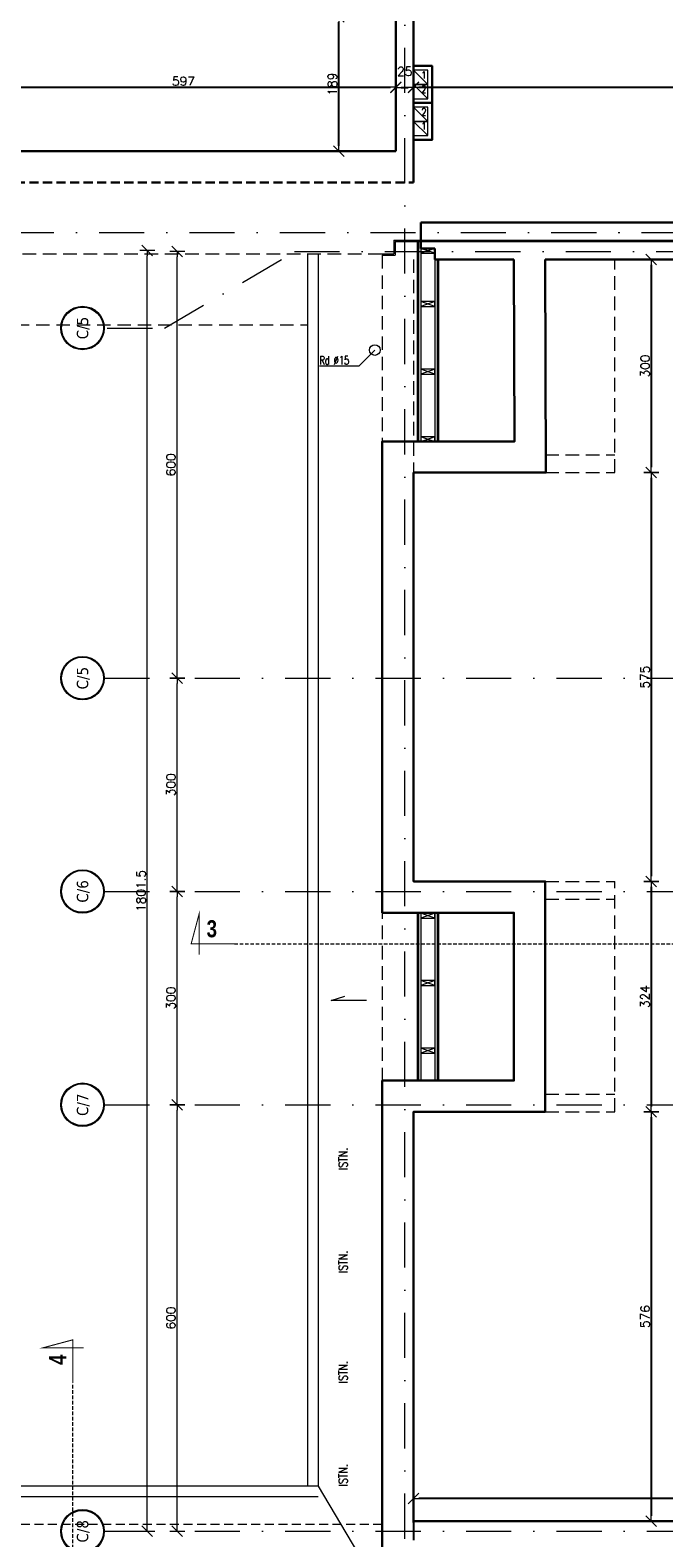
# Model space of a CAD drawing. Header units: millimetres. Extents: x 23192 to 177760, y -399809 to -79279.
# Tile 837 of 868: x 87525 to 88416, y -197438 to -195317. Entities that reach past the tile are written whole.
import ezdxf
from ezdxf.enums import TextEntityAlignment as Align

# ---------------------------------------------------------------- set-up
doc = ezdxf.new("R2010")
doc.units = ezdxf.units.MM
for name, pattern in [('CARKOVANA', [7.5, 5, -2.5]), ('DASHDOT', [25.4, 12.7, -6.35, 0, -6.35]), ('HIDDEN', [9.525, 6.35, -3.175])]:
    doc.linetypes.add(name, pattern=pattern)
doc.layers.get('0').update_dxf_attribs({"lineweight": 0})
for name, color, linetype, lineweight in [('!! 0_ Istn-sciany', 3, 'Continuous', 30), ('!! 0_ Istn-widok', 1, 'Continuous', 15), ('!! 0_ Opis', 8, 'Continuous', 13), ('!! 0_Istn-cienka', 4, 'Continuous', 9), ('!! 0_Istn-went', 5, 'Continuous', 13), ('!! 0_Osie', 1, 'DASHDOT', 13), ('!! wymiary osi', 250, 'Continuous', 9), ('0-osie-liniA', 14, 'DASHDOT', 5), ('0-osie-tx', 66, 'Continuous', 9)]:
    doc.layers.add(name, color=color, linetype=linetype, lineweight=lineweight)
doc.layers.add('!! 1_ widok', color=4, linetype='Continuous')
doc.layers.add('!! 1_Wyburzenia', color=252, linetype='CARKOVANA', lineweight=13, true_color=0x696969)
doc.styles.add('ARCHETYP', font='romans.shx', dxfattribs={"height": 15})
doc.styles.add('STYLE7', font='ARIALNB.TTF')
doc.styles.add('TAHOMA', font='tahoma.ttf')
doc.styles.add('TXT', font='simplex.shx')
doc.dimstyles.new('DIM50', dxfattribs={"dimscale": 5, "dimtxt": 2.5, "dimasz": 1.5, "dimexe": 0, "dimexo": 0, "dimgap": 0.5, "dimtad": 1, "dimdec": 4, "dimrnd": 0.5, "dimdsep": 46, "dimtxsty": 'TXT', "dimblk1": 'TICK1', "dimblk2": 'TICK1', "dimsah": 1, "dimcen": 0, "dimse1": 1, "dimse2": 1, "dimclrd": 1, "dimclre": 7, "dimclrt": 9, "dimadec": 0, "dimazin": 0, "dimtfac": 1, "dimtdec": 4, "dimtmove": 2, "dimatfit": 3, "dimldrblk": 'TICK1', "dimfxl": 1, "dimtolj": 1, "dimarcsym": 0})

# ---------------------------------------------------------------- blocks, each defined once
blk = doc.blocks.new('*U81')
h = blk.add_hatch(color=256)
edge = h.paths.add_edge_path()
edge.add_arc((0, 0), 30.6, 0, 360)
edge = h.paths.add_edge_path(flags=17)
edge.add_arc((0, 0), 29.4, 0, 360)
for radius in [30.6, 29.4]:
    blk.add_circle((0, 0), radius)
at = {"style": 'TAHOMA', "flags": 8}
blk.add_attdef('ANSICHTSNUMMER', text='', height=16, dxfattribs=at).set_placement((0, 0), align=Align.MIDDLE_CENTER)
blk = doc.blocks.new('TICK1')
at = {"color": 2}
blk.add_line((-1, -1), (1, 1), dxfattribs=at)
at = {"color": 0}
for p, q in [((0, 0), (-1, 0)), ((0, -1.4), (0, 1.4))]:
    blk.add_line(p, q, dxfattribs=at)
blk = doc.blocks.new('*D3769')
at = {"layer": '!! wymiary osi', "color": 1, "lineweight": -2, "transparency": 16777216}
blk.add_line((51630.4, -197482.6), (51630.4, -195696.1), dxfattribs=at)
at = {"layer": 'DEFPOINTS', "color": 0, "transparency": 16777216}
for p in [(51630.4, -195688.6), (51851.7, -195688.6), (51851.7, -197490.1)]:
    blk.add_point(p, dxfattribs=at)
at = {"layer": '!! wymiary osi', "color": 1, "lineweight": -2, "transparency": 16777216, "xscale": 7.5, "yscale": 7.5, "zscale": 7.5}
for p, rotation in [((51630.4, -195688.6), 90), ((51630.4, -197490.1), 270)]:
    blk.add_blockref('TICK1', p, dxfattribs=dict(at, rotation=rotation))
at = {"layer": '!! wymiary osi', "color": 9, "transparency": 16777216, "insert": (51621.7, -196589.3), "char_height": 12.5, "attachment_point": 5, "rotation": 90, "style": 'TXT'}
blk.add_mtext('\\A1;1801.5', dxfattribs=at)
blk = doc.blocks.new('*D3770')
at = {"layer": '!! wymiary osi', "color": 1, "lineweight": -2, "transparency": 16777216}
blk.add_line((51672.5, -197482.6), (51672.5, -196897.6), dxfattribs=at)
at = {"layer": 'DEFPOINTS', "color": 0, "transparency": 16777216}
for p in [(51630.4, -196890.1), (51672.5, -196890.1), (51630.4, -197490.1)]:
    blk.add_point(p, dxfattribs=at)
at = {"layer": '!! wymiary osi', "color": 1, "lineweight": -2, "transparency": 16777216, "xscale": 7.5, "yscale": 7.5, "zscale": 7.5}
for p, rotation in [((51672.5, -196890.1), 90), ((51672.5, -197490.1), 270)]:
    blk.add_blockref('TICK1', p, dxfattribs=dict(at, rotation=rotation))
at = {"layer": '!! wymiary osi', "color": 9, "transparency": 16777216, "insert": (51663.7, -197190.1), "char_height": 12.5, "attachment_point": 5, "rotation": 90, "style": 'TXT'}
blk.add_mtext('\\A1;600', dxfattribs=at)
blk = doc.blocks.new('*D3771')
at = {"layer": '!! wymiary osi', "color": 1, "lineweight": -2, "transparency": 16777216}
blk.add_line((51672.5, -196882.6), (51672.5, -196597.6), dxfattribs=at)
at = {"layer": 'DEFPOINTS', "color": 0, "transparency": 16777216}
for p in [(51672.5, -196590.1), (51672.5, -196590.1), (51630.4, -196890.1)]:
    blk.add_point(p, dxfattribs=at)
at = {"layer": '!! wymiary osi', "color": 1, "lineweight": -2, "transparency": 16777216, "xscale": 7.5, "yscale": 7.5, "zscale": 7.5}
for p, rotation in [((51672.5, -196590.1), 90), ((51672.5, -196890.1), 270)]:
    blk.add_blockref('TICK1', p, dxfattribs=dict(at, rotation=rotation))
at = {"layer": '!! wymiary osi', "color": 9, "transparency": 16777216, "insert": (51663.7, -196740.1), "char_height": 12.5, "attachment_point": 5, "rotation": 90, "style": 'TXT'}
blk.add_mtext('\\A1;300', dxfattribs=at)
blk = doc.blocks.new('*D3772')
at = {"layer": '!! wymiary osi', "color": 1, "lineweight": -2, "transparency": 16777216}
blk.add_line((51672.5, -196582.6), (51672.5, -196297.6), dxfattribs=at)
at = {"layer": 'DEFPOINTS', "color": 0, "transparency": 16777216}
for p in [(51672.5, -196290.1), (51672.5, -196290.1), (51672.5, -196590.1)]:
    blk.add_point(p, dxfattribs=at)
at = {"layer": '!! wymiary osi', "color": 1, "lineweight": -2, "transparency": 16777216, "xscale": 7.5, "yscale": 7.5, "zscale": 7.5}
for p, rotation in [((51672.5, -196290.1), 90), ((51672.5, -196590.1), 270)]:
    blk.add_blockref('TICK1', p, dxfattribs=dict(at, rotation=rotation))
at = {"layer": '!! wymiary osi', "color": 9, "transparency": 16777216, "insert": (51663.7, -196440.1), "char_height": 12.5, "attachment_point": 5, "rotation": 90, "style": 'TXT'}
blk.add_mtext('\\A1;300', dxfattribs=at)
blk = doc.blocks.new('*D3773')
at = {"layer": '!! wymiary osi', "color": 1, "lineweight": -2, "transparency": 16777216}
blk.add_line((51672.5, -196282.6), (51672.5, -195697.6), dxfattribs=at)
at = {"layer": 'DEFPOINTS', "color": 0, "transparency": 16777216}
for p in [(51672.5, -195690.1), (51837.1, -195690.1), (51672.5, -196290.1)]:
    blk.add_point(p, dxfattribs=at)
at = {"layer": '!! wymiary osi', "color": 1, "lineweight": -2, "transparency": 16777216, "xscale": 7.5, "yscale": 7.5, "zscale": 7.5}
for p, rotation in [((51672.5, -195690.1), 90), ((51672.5, -196290.1), 270)]:
    blk.add_blockref('TICK1', p, dxfattribs=dict(at, rotation=rotation))
at = {"layer": '!! wymiary osi', "color": 9, "transparency": 16777216, "insert": (51663.7, -195990.1), "char_height": 12.5, "attachment_point": 5, "rotation": 90, "style": 'TXT'}
blk.add_mtext('\\A1;600', dxfattribs=at)
blk = doc.blocks.new('*D3465')
at = {"layer": '!! wymiary osi', "color": 1, "lineweight": -2, "transparency": 16777216}
blk.add_line((87449.8, -195397.6), (88031.8, -195397.6), dxfattribs=at)
at = {"layer": 'DEFPOINTS', "color": 0, "transparency": 16777216}
for p in [(88039.3, -195397.6), (87442.3, -195487.6), (88039.3, -195487.6)]:
    blk.add_point(p, dxfattribs=at)
at = {"layer": '!! wymiary osi', "color": 1, "lineweight": -2, "transparency": 16777216, "xscale": 7.5, "yscale": 7.5, "zscale": 7.5, "rotation": 180}
blk.add_blockref('TICK1', (87442.3, -195397.6), dxfattribs=at)
at = {"layer": '!! wymiary osi', "color": 1, "lineweight": -2, "transparency": 16777216, "xscale": 7.5, "yscale": 7.5, "zscale": 7.5}
blk.add_blockref('TICK1', (88039.3, -195397.6), dxfattribs=at)
at = {"layer": '!! wymiary osi', "color": 9, "transparency": 16777216, "insert": (87740.8, -195388.9), "char_height": 12.5, "attachment_point": 5, "style": 'TXT'}
blk.add_mtext('\\A1;597', dxfattribs=at)
blk = doc.blocks.new('*D3477')
at = {"layer": '!! wymiary osi', "color": 1, "lineweight": -2, "transparency": 16777216}
blk.add_line((87959, -195480.1), (87959, -195306.1), dxfattribs=at)
at = {"layer": 'DEFPOINTS', "color": 0, "transparency": 16777216}
for p in [(87959, -195298.6), (88039.3, -195298.6), (88039.3, -195487.6)]:
    blk.add_point(p, dxfattribs=at)
at = {"layer": '!! wymiary osi', "color": 1, "lineweight": -2, "transparency": 16777216, "xscale": 7.5, "yscale": 7.5, "zscale": 7.5}
for p, rotation in [((87959, -195298.6), 90), ((87959, -195487.6), 270)]:
    blk.add_blockref('TICK1', p, dxfattribs=dict(at, rotation=rotation))
at = {"layer": '!! wymiary osi', "color": 9, "transparency": 16777216, "insert": (87950.2, -195393.1), "char_height": 12.5, "attachment_point": 5, "rotation": 90, "style": 'TXT'}
blk.add_mtext('\\A1;189', dxfattribs=at)
blk = doc.blocks.new('*D3516')
at = {"layer": '!! wymiary osi', "color": 1, "lineweight": -2, "transparency": 16777216}
blk.add_line((88071.8, -195397.6), (88930.3, -195397.6), dxfattribs=at)
at = {"layer": 'DEFPOINTS', "color": 0, "transparency": 16777216}
for p in [(88064.3, -195251.6), (88937.8, -195261.1), (88937.8, -195397.6)]:
    blk.add_point(p, dxfattribs=at)
at = {"layer": '!! wymiary osi', "color": 1, "lineweight": -2, "transparency": 16777216, "xscale": 7.5, "yscale": 7.5, "zscale": 7.5, "rotation": 180}
blk.add_blockref('TICK1', (88064.3, -195397.6), dxfattribs=at)
at = {"layer": '!! wymiary osi', "color": 1, "lineweight": -2, "transparency": 16777216, "xscale": 7.5, "yscale": 7.5, "zscale": 7.5}
blk.add_blockref('TICK1', (88937.8, -195397.6), dxfattribs=at)
at = {"layer": '!! wymiary osi', "color": 9, "transparency": 16777216, "insert": (88501, -195388.9), "char_height": 12.5, "attachment_point": 5, "style": 'TXT'}
blk.add_mtext('\\A1;873.5', dxfattribs=at)
blk = doc.blocks.new('*D3517')
at = {"layer": '!! wymiary osi', "color": 1, "lineweight": -2, "transparency": 16777216}
blk.add_line((88046.8, -195397.7), (88056.8, -195397.7), dxfattribs=at)
at = {"layer": 'DEFPOINTS', "color": 0, "transparency": 16777216}
for p in [(88039.3, -195397.6), (88064.3, -195397.7), (88064.3, -195397.7)]:
    blk.add_point(p, dxfattribs=at)
at = {"layer": '!! wymiary osi', "color": 1, "lineweight": -2, "transparency": 16777216, "xscale": 7.5, "yscale": 7.5, "zscale": 7.5, "rotation": 180}
blk.add_blockref('TICK1', (88039.3, -195397.7), dxfattribs=at)
at = {"layer": '!! wymiary osi', "color": 1, "lineweight": -2, "transparency": 16777216, "xscale": 7.5, "yscale": 7.5, "zscale": 7.5}
blk.add_blockref('TICK1', (88064.3, -195397.7), dxfattribs=at)
at = {"layer": '!! wymiary osi', "color": 9, "transparency": 16777216, "insert": (88051.8, -195375.2), "char_height": 12.5, "attachment_point": 5, "style": 'TXT'}
blk.add_mtext('\\A1;25', dxfattribs=at)
blk = doc.blocks.new('*D3528')
at = {"layer": '!! wymiary osi', "color": 1, "lineweight": -2, "transparency": 16777216}
blk.add_line((89231.8, -197382.7), (88071.8, -197382.7), dxfattribs=at)
at = {"layer": 'DEFPOINTS', "color": 0, "transparency": 16777216}
for p in [(88064.3, -197382.7), (88064.3, -197414.6), (89239.3, -197414.6)]:
    blk.add_point(p, dxfattribs=at)
at = {"layer": '!! wymiary osi', "color": 1, "lineweight": -2, "transparency": 16777216, "xscale": 7.5, "yscale": 7.5, "zscale": 7.5, "rotation": 180}
blk.add_blockref('TICK1', (88064.3, -197382.7), dxfattribs=at)
at = {"layer": '!! wymiary osi', "color": 1, "lineweight": -2, "transparency": 16777216, "xscale": 7.5, "yscale": 7.5, "zscale": 7.5}
blk.add_blockref('TICK1', (89239.3, -197382.7), dxfattribs=at)
at = {"layer": '!! wymiary osi', "color": 9, "transparency": 16777216, "insert": (88651.8, -197374), "char_height": 12.5, "attachment_point": 5, "style": 'TXT'}
blk.add_mtext('\\A1;1175', dxfattribs=at)
blk = doc.blocks.new('*D3529')
at = {"layer": '!! wymiary osi', "color": 1, "lineweight": -2, "transparency": 16777216}
blk.add_line((88398.3, -195647.1), (88398.3, -195932.1), dxfattribs=at)
at = {"layer": 'DEFPOINTS', "color": 0, "transparency": 16777216}
for p in [(88250.3, -195639.6), (88250.3, -195939.6), (88398.3, -195939.6)]:
    blk.add_point(p, dxfattribs=at)
at = {"layer": '!! wymiary osi', "color": 1, "lineweight": -2, "transparency": 16777216, "xscale": 7.5, "yscale": 7.5, "zscale": 7.5}
for p, rotation in [((88398.3, -195639.6), 90), ((88398.3, -195939.6), 270)]:
    blk.add_blockref('TICK1', p, dxfattribs=dict(at, rotation=rotation))
at = {"layer": '!! wymiary osi', "color": 9, "transparency": 16777216, "insert": (88389.6, -195789.6), "char_height": 12.5, "attachment_point": 5, "rotation": 90, "style": 'TXT'}
blk.add_mtext('\\A1;300', dxfattribs=at)
blk = doc.blocks.new('*D3530')
at = {"layer": '!! wymiary osi', "color": 1, "lineweight": -2, "transparency": 16777216}
blk.add_line((88398.3, -195947.1), (88398.3, -196507.1), dxfattribs=at)
at = {"layer": 'DEFPOINTS', "color": 0, "transparency": 16777216}
for p in [(88250.3, -195939.6), (88249.3, -196514.6), (88398.3, -196514.6)]:
    blk.add_point(p, dxfattribs=at)
at = {"layer": '!! wymiary osi', "color": 1, "lineweight": -2, "transparency": 16777216, "xscale": 7.5, "yscale": 7.5, "zscale": 7.5}
for p, rotation in [((88398.3, -195939.6), 90), ((88398.3, -196514.6), 270)]:
    blk.add_blockref('TICK1', p, dxfattribs=dict(at, rotation=rotation))
at = {"layer": '!! wymiary osi', "color": 9, "transparency": 16777216, "insert": (88389.6, -196227.1), "char_height": 12.5, "attachment_point": 5, "rotation": 90, "style": 'TXT'}
blk.add_mtext('\\A1;575', dxfattribs=at)
blk = doc.blocks.new('*D3531')
at = {"layer": '!! wymiary osi', "color": 1, "lineweight": -2, "transparency": 16777216}
blk.add_line((88398.3, -196522.1), (88398.3, -196831.1), dxfattribs=at)
at = {"layer": 'DEFPOINTS', "color": 0, "transparency": 16777216}
for p in [(88249.3, -196514.6), (88249.3, -196838.6), (88398.3, -196838.6)]:
    blk.add_point(p, dxfattribs=at)
at = {"layer": '!! wymiary osi', "color": 1, "lineweight": -2, "transparency": 16777216, "xscale": 7.5, "yscale": 7.5, "zscale": 7.5}
for p, rotation in [((88398.3, -196514.6), 90), ((88398.3, -196838.6), 270)]:
    blk.add_blockref('TICK1', p, dxfattribs=dict(at, rotation=rotation))
at = {"layer": '!! wymiary osi', "color": 9, "transparency": 16777216, "insert": (88389.6, -196676.6), "char_height": 12.5, "attachment_point": 5, "rotation": 90, "style": 'TXT'}
blk.add_mtext('\\A1;324', dxfattribs=at)
blk = doc.blocks.new('*D3532')
at = {"layer": '!! wymiary osi', "color": 1, "lineweight": -2, "transparency": 16777216}
blk.add_line((88398.3, -196846.1), (88398.3, -197407.1), dxfattribs=at)
at = {"layer": 'DEFPOINTS', "color": 0, "transparency": 16777216}
for p in [(88249.3, -196838.6), (88249.3, -197414.6), (88398.3, -197414.6)]:
    blk.add_point(p, dxfattribs=at)
at = {"layer": '!! wymiary osi', "color": 1, "lineweight": -2, "transparency": 16777216, "xscale": 7.5, "yscale": 7.5, "zscale": 7.5}
for p, rotation in [((88398.3, -196838.6), 90), ((88398.3, -197414.6), 270)]:
    blk.add_blockref('TICK1', p, dxfattribs=dict(at, rotation=rotation))
at = {"layer": '!! wymiary osi', "color": 9, "transparency": 16777216, "insert": (88389.6, -197126.6), "char_height": 12.5, "attachment_point": 5, "rotation": 90, "style": 'TXT'}
blk.add_mtext('\\A1;576', dxfattribs=at)
blk = doc.blocks.new('*D3807')
at = {"layer": '!! wymiary osi', "color": 1, "lineweight": -2, "transparency": 16777216}
blk.add_line((89591.7, -198081.1), (89591.7, -194924.6), dxfattribs=at)
at = {"layer": 'DEFPOINTS', "color": 0, "transparency": 16777216}
for p in [(86164.3, -194917.1), (89591.7, -194917.1), (89598, -198088.6)]:
    blk.add_point(p, dxfattribs=at)
at = {"layer": '!! wymiary osi', "color": 1, "lineweight": -2, "transparency": 16777216, "xscale": 7.5, "yscale": 7.5, "zscale": 7.5}
for p, rotation in [((89591.7, -194917.1), 90), ((89591.7, -198088.6), 270)]:
    blk.add_blockref('TICK1', p, dxfattribs=dict(at, rotation=rotation))
at = {"layer": '!! wymiary osi', "color": 9, "transparency": 16777216, "insert": (89583, -196502.9), "char_height": 12.5, "attachment_point": 5, "rotation": 90, "style": 'TXT'}
blk.add_mtext('\\A1;3171.5', dxfattribs=at)
blk = doc.blocks.new('oznaczenie przekroi')
at = {"layer": '!! 0_ Opis', "color": 2, "const_width": 1.44}
for points in [[(87812.4, -196602.5), (87751.6, -196602.5), (87762.8, -196560.4), (87762.8, -196617.7)], [(87812.4, -196602.5), (87751.6, -196602.5), (87762.8, -196560.4), (87762.8, -196617.7)], [(87585.4, -197220.1), (87585.4, -197159.3), (87543.3, -197170.6), (87600.6, -197170.6)], [(87585.4, -197220.1), (87585.4, -197159.3), (87543.3, -197170.6), (87600.6, -197170.6)]]:
    blk.add_lwpolyline(points, dxfattribs=at)
at = {"layer": '!! 1_Wyburzenia'}
for points in [[(87812.4, -196602.5), (89794.5, -196602.5)], [(87585.4, -199785.2), (87585.4, -197220.1)]]:
    blk.add_lwpolyline(points, dxfattribs=at)
at = {"layer": '!! 0_ Opis', "color": 9, "style": 'STYLE7', "text_generation_flag": 6, "width": 0.95}
for s, rotation, p in [('3', 180, (87773.4, -196593.1)), ('4', 270, (87576, -197194.5))]:
    blk.add_text(s, height=24, rotation=rotation, dxfattribs=at).set_placement(p)
blk = doc.blocks.new('BLOK OSI')
at = {"layer": '!! 1_ widok'}
blk.add_lwpolyline([(52004.71142, -197477.5883), (52004.71142, -197502.5883)], dxfattribs=at)
at = {"layer": '0-osie-liniA', "ltscale": 5}
for points in [[(51992.21142, -199661.23318), (51992.21142, -193642.4104)], [(48639.33021, -195663.0883), (55424.2848, -195663.0883)], [(51574.26032, -195797.61414), (51654.70835, -195797.61414), (51841.21802, -195688.5883)], [(51837.14395, -195690.0883), (53504.05566, -195690.0883)], [(51570.03302, -196290.0883), (53810.60983, -196290.0883)], [(51570.03302, -196590.0883), (53810.60983, -196590.0883)], [(51570.03302, -196890.0883), (53810.60983, -196890.0883)], [(51570.03302, -197490.0883), (53810.60983, -197490.0883)]]:
    blk.add_lwpolyline(points, dxfattribs=at)
at = {"layer": '0-osie-tx'}
ref = blk.add_blockref('*U81', (51539.43302, -195797.61414), dxfattribs=dict(at, rotation=270))
ref.add_attrib('ANSICHTSNUMMER', 'C/5', dxfattribs={"layer": '0', "height": 16, "rotation": 90, "style": 'TAHOMA', "flags": 8}).set_placement((51539.43302, -195797.61414), align=Align.MIDDLE_CENTER)
ref = blk.add_blockref('*U81', (51539.43302, -196290.0883), dxfattribs=dict(at, rotation=270))
ref.add_attrib('ANSICHTSNUMMER', 'C/5', dxfattribs={"layer": '0', "height": 16, "rotation": 90, "style": 'TAHOMA', "flags": 8}).set_placement((51539.43302, -196290.0883), align=Align.MIDDLE_CENTER)
ref = blk.add_blockref('*U81', (51539.43302, -196590.0883), dxfattribs=dict(at, rotation=270))
ref.add_attrib('ANSICHTSNUMMER', 'C/6', dxfattribs={"layer": '0', "height": 16, "rotation": 90, "style": 'TAHOMA', "flags": 8}).set_placement((51539.43302, -196590.0883), align=Align.MIDDLE_CENTER)
ref = blk.add_blockref('*U81', (51539.43302, -196890.0883), dxfattribs=dict(at, rotation=270))
ref.add_attrib('ANSICHTSNUMMER', 'C/7', dxfattribs={"layer": '0', "height": 16, "rotation": 90, "style": 'TAHOMA', "flags": 8}).set_placement((51539.43302, -196890.0883), align=Align.MIDDLE_CENTER)
ref = blk.add_blockref('*U81', (51539.43302, -197490.0883), dxfattribs=dict(at, rotation=270))
ref.add_attrib('ANSICHTSNUMMER', 'C/8', dxfattribs={"layer": '0', "height": 16, "rotation": 90, "style": 'TAHOMA', "flags": 8}).set_placement((51539.43302, -197490.0883), align=Align.MIDDLE_CENTER)
at = {"layer": '!! wymiary osi'}
for base, p1, p2, picture, middle in [((51630.43546, -195688.5883), (51851.71142, -197490.0883), (51851.71142, -195688.5883), '*D3769', (51621.68546, -196589.3383)), ((51672.45727, -195690.0883), (51672.45727, -196290.0883), (51837.14395, -195690.0883), '*D3773', (51663.70727, -195990.0883)), ((51672.45727, -196290.0883), (51672.45727, -196590.0883), (51672.45727, -196290.0883), '*D3772', (51663.70727, -196440.0883)), ((51672.45727, -196590.0883), (51630.43546, -196890.0883), (51672.45727, -196590.0883), '*D3771', (51663.70727, -196740.0883)), ((51672.45727, -196890.0883), (51630.43546, -197490.0883), (51630.43546, -196890.0883), '*D3770', (51663.70727, -197190.0883))]:
    dim = blk.add_linear_dim(base=base, p1=p1, p2=p2, angle=90, dimstyle='DIM50', dxfattribs=at)
    dim.commit()
    dim.dimension.update_dxf_attribs({"geometry": picture, "text_midpoint": middle})

msp = doc.modelspace()

# ---------------------------------------------------------------- linework, layer by layer
at = {"layer": '!! 0_ Istn-sciany'}
for points in [[(88039.25413, -194978.5883), (88039.25413, -195487.5883)], [(88064.25413, -195251.5883), (88064.25413, -195531.5883)], [(88064.25413, -195367.5883), (88090.25413, -195367.5883), (88090.25413, -195419.5883), (88064.25413, -195419.5883)], [(88064.25413, -195419.5883), (88090.25413, -195419.5883), (88090.25413, -195471.5883), (88064.25413, -195471.5883)], [(87442.25413, -195487.5883), (88039.25413, -195487.5883)], [(88074.25413, -195587.5883), (88714.25413, -195587.5883)], [(88074.25413, -195624.0883), (88074.25413, -195587.5883)], [(88094.25413, -195624.0883), (88074.25413, -195624.0883)], [(88094.25413, -195639.5883), (88094.25413, -195624.0883)], [(88205.25438, -195639.73497), (88206.10722, -195895.5883), (88020.25413, -195895.5883), (88020.25413, -196558.5883), (88205.25413, -196558.5883), (88205.25413, -196794.5883), (88020.25413, -196794.5883), (88020.25413, -197458.5883)], [(88249.25413, -195639.5883), (88250.25413, -195939.5883), (88064.25413, -195939.5883), (88064.25413, -196514.5883), (88249.25413, -196514.5883), (88249.25413, -196838.5883), (88064.25413, -196838.5883), (88064.25413, -197416.12813)], [(88094.25413, -195639.5883), (88205.25413, -195639.5883)], [(88249.25413, -195639.5883), (88714.25413, -195639.5883)], [(88064.25413, -197414.5883), (89239.25413, -197414.5883)]]:
    msp.add_lwpolyline(points, dxfattribs=at)
at = {"layer": '!! 0_ Istn-sciany', "linetype": 'HIDDEN', "ltscale": 2}
msp.add_lwpolyline([(87486.25413, -195531.5883), (88064.25413, -195531.5883)], dxfattribs=at)
at = {"layer": '!! 0_ Istn-widok', "linetype": 'HIDDEN', "ltscale": 3}
for points in [[(87486.25413, -195631.5883), (88020.25413, -195631.5883)], [(88020.25413, -195633.5883), (88020.25413, -197458.5883)], [(88064.25413, -195639.5883), (88064.25413, -195939.5883)], [(88347.25413, -195939.5883), (88347.25413, -195639.5883)], [(86219.25413, -195731.5883), (87915.25413, -195731.5883)], [(88249.25413, -195914.5883), (88347.25413, -195914.5883)], [(88249.25413, -195939.5883), (88347.25413, -195939.5883)], [(88249.25413, -196514.5883), (88347.25413, -196514.5883)], [(88347.25413, -196838.5883), (88347.25413, -196514.5883)], [(88249.25413, -196539.5883), (88347.25413, -196539.5883)], [(88249.25413, -196813.5883), (88347.25413, -196813.5883)], [(88249.25413, -196838.5883), (88347.25413, -196838.5883)]]:
    msp.add_lwpolyline(points, dxfattribs=at)
at = {"layer": '!! 0_ Istn-widok'}
for points in [[(87915.25413, -195631.5883), (87915.25413, -197365.26521)], [(87930.25413, -195631.5883), (87930.25413, -197365.26521)], [(88020.25413, -195631.5883), (88036.25413, -195631.5883)], [(88036.25413, -195612.5883), (88714.25413, -195612.5883)], [(88036.25413, -195612.5883), (88036.25413, -195631.5883)], [(88038.25413, -195614.5883), (88074.25413, -195614.5883)], [(88038.25413, -195614.5883), (88038.25413, -195633.5883)], [(88069.25413, -195614.5883), (88069.25413, -195895.5883)], [(88071.25413, -195614.5883), (88071.25413, -195895.5883)], [(88074.25413, -195614.5883), (88714.25413, -195614.5883)], [(88094.25413, -195624.0883), (88074.25413, -195631.0883)], [(88094.25413, -195631.0883), (88074.25413, -195624.0883)], [(88074.25413, -195631.0883), (88074.25413, -195895.5883)], [(88020.25413, -195633.5883), (88038.25413, -195633.5883)], [(88094.25413, -195639.5883), (88094.25413, -195895.5883)], [(88097.25413, -195639.5883), (88097.25413, -195895.5883)], [(88099.25413, -195639.5883), (88099.25413, -195895.5883)], [(88094.25413, -195699.0883), (88074.25413, -195706.0883)], [(88094.25413, -195706.0883), (88074.25413, -195699.0883)], [(88094.25413, -195794.0883), (88074.25413, -195801.0883)], [(88094.25413, -195801.0883), (88074.25413, -195794.0883)], [(88094.25493, -195889.09008), (88074.25493, -195896.09008)], [(88094.25493, -195896.09008), (88074.25493, -195889.09008)], [(88069.25413, -196558.5883), (88069.25413, -196794.5883)], [(88071.25413, -196558.5883), (88071.25413, -196794.5883)], [(88074.25413, -196558.5883), (88074.25413, -196794.5883)], [(88094.25493, -196559.09008), (88074.25493, -196566.09008)], [(88094.25493, -196566.09008), (88074.25493, -196559.09008)], [(88094.25413, -196558.5883), (88094.25413, -196794.5883)], [(88097.25413, -196558.5883), (88097.25413, -196794.5883)], [(88099.25413, -196558.5883), (88099.25413, -196794.5883)], [(88094.25413, -196654.0883), (88074.25413, -196661.0883)], [(88094.25413, -196661.0883), (88074.25413, -196654.0883)], [(88094.25414, -196749.0883), (88074.25414, -196756.0883)], [(88094.25414, -196756.0883), (88074.25414, -196749.0883)], [(87930.25413, -197365.26521), (85244.25413, -197365.26521), (85244.25413, -198136.49202), (85167.25413, -198136.49202), (85167.25413, -199429.91335), (85527.25413, -199429.91335), (85527.25413, -199572.91337), (88051.75413, -199572.91239)], [(87930.25413, -197365.26521), (88341.02707, -198058.62725)], [(87930.25413, -197380.26521), (85244.25413, -197380.26521)]]:
    msp.add_lwpolyline(points, dxfattribs=at)
for points in [[(88074.25413, -195624.0883), (88074.25413, -195631.0883), (88094.25413, -195631.0883), (88094.25413, -195624.0883)], [(88074.25413, -195699.0883), (88074.25413, -195706.0883), (88094.25413, -195706.0883), (88094.25413, -195699.0883)], [(88074.25413, -195794.0883), (88074.25413, -195801.0883), (88094.25413, -195801.0883), (88094.25413, -195794.0883)], [(88074.25493, -195889.09008), (88074.25493, -195896.09008), (88094.25493, -195896.09008), (88094.25493, -195889.09008)], [(88074.25493, -196559.09008), (88074.25493, -196566.09008), (88094.25493, -196566.09008), (88094.25493, -196559.09008)], [(88074.25413, -196654.0883), (88074.25413, -196661.0883), (88094.25413, -196661.0883), (88094.25413, -196654.0883)], [(88074.25414, -196749.0883), (88074.25414, -196756.0883), (88094.25414, -196756.0883), (88094.25414, -196749.0883)]]:
    msp.add_lwpolyline(points, close=True, dxfattribs=at)
msp.add_circle((88009.75413, -195767.0883), 7.5, dxfattribs=at)
at = {"layer": '!! 0_ Opis'}
for points in [[(87987.11694, -195789.7255), (88009.75413, -195767.0883)], [(87987.11694, -195789.7255), (87932.2316, -195789.7255)], [(87948.256, -196681.8447), (87967.76863, -196676.01569)], [(87998.256, -196681.8447), (87948.256, -196681.8447)]]:
    msp.add_lwpolyline(points, dxfattribs=at)
at = {"layer": '!! 0_Istn-cienka', "linetype": 'HIDDEN', "ltscale": 2}
msp.add_lwpolyline([(88020.25413, -197419.26521), (85357.25413, -197419.26521)], dxfattribs=at)
at = {"layer": '!! 0_Istn-went'}
for points in [[(88064.25413, -195393.5883), (88084.25413, -195393.5883), (88084.25413, -195373.5883), (88064.25413, -195373.5883)], [(88064.25413, -195413.5883), (88084.25413, -195413.5883), (88084.25413, -195393.5883), (88064.25413, -195393.5883)], [(88064.25413, -195445.5883), (88084.25413, -195445.5883), (88084.25413, -195425.5883), (88064.25413, -195425.5883)], [(88064.25413, -195465.5883), (88084.25413, -195465.5883), (88084.25413, -195445.5883), (88064.25413, -195445.5883)]]:
    msp.add_lwpolyline(points, close=True, dxfattribs=at)
for points in [[(88064.25413, -195373.5883), (88084.25413, -195393.5883)], [(88064.25413, -195393.5883), (88084.25413, -195413.5883)], [(88064.25413, -195425.5883), (88084.25413, -195445.5883)], [(88064.25413, -195445.5883), (88084.25413, -195465.5883)]]:
    msp.add_lwpolyline(points, dxfattribs=at)

# ---------------------------------------------------------------- block references
at = {"layer": '!! 0_Osie'}
msp.add_blockref('BLOK OSI', (36059.54271, 61.46017), dxfattribs=at)
at = {"layer": '!! 1_Wyburzenia'}
msp.add_blockref('oznaczenie przekroi', (0, 0), dxfattribs=at)

# ---------------------------------------------------------------- texts
at = {"layer": '!! 0_ Opis', "style": 'ARCHETYP', "width": 0.7}
msp.add_text('Rd %%C15', height=12, rotation=359.99999996, dxfattribs=at).set_placement((87931.87129, -195787.55211))
at = {"layer": '!! 0_ Opis', "color": 8, "style": 'ARCHETYP', "width": 0.8}
for p in [(87971.26246, -196920.31967), (87971.26246, -197065.31967), (87971.26246, -197220.31967), (87971.26246, -197365.31967)]:
    msp.add_text('ISTN.', height=12, rotation=90, dxfattribs=at).set_placement(p)
at = {"layer": '!! 0_Istn-went', "style": 'ARCHETYP', "width": 0.8}
for s, p in [('1', (88075.3747, -195385.12797)), ('2', (88075.3747, -195405.12797)), ('2', (88075.3747, -195437.12797)), ('1', (88075.3747, -195457.12797))]:
    msp.add_text(s, height=10, rotation=0.00000004, dxfattribs=at).set_placement(p)

# ---------------------------------------------------------------- dimensions: what is measured, and where the dimension line sits
at = {"layer": '!! wymiary osi'}
for base, p1, p2, picture, middle in [((89591.71552, -194917.0883), (89598.00334, -198088.62813), (86164.25413, -194917.0883), '*D3807', (89582.96552, -196502.85822)), ((87958.98918, -195298.5883), (88039.2792, -195487.5883), (88039.2792, -195298.5883), '*D3477', (87950.23918, -195393.0883)), ((88398.34723, -195939.5883), (88250.25413, -195639.5883), (88250.25413, -195939.5883), '*D3529', (88389.59723, -195789.5883)), ((88398.34723, -196514.5883), (88250.25413, -195939.5883), (88249.25413, -196514.5883), '*D3530', (88389.59723, -196227.0883)), ((88398.34723, -196838.5883), (88249.25413, -196514.5883), (88249.25413, -196838.5883), '*D3531', (88389.59723, -196676.5883)), ((88398.34723, -197414.5883), (88249.25413, -196838.5883), (88249.25413, -197414.5883), '*D3532', (88389.59723, -197126.5883))]:
    dim = msp.add_linear_dim(base=base, p1=p1, p2=p2, angle=90, dimstyle='DIM50', dxfattribs=at)
    dim.commit()
    dim.dimension.update_dxf_attribs({"geometry": picture, "text_midpoint": middle})
for base, p1, p2, picture, middle in [((88937.7985, -195397.64677), (88064.2792, -195251.5883), (88937.7985, -195261.14431), '*D3516', (88501.03885, -195388.89677)), ((88064.25413, -195397.67184), (88039.25413, -195397.64677), (88064.25413, -195397.67184), '*D3517', (88051.75413, -195375.17184)), ((88039.2792, -195397.64677), (87442.25413, -195487.5883), (88039.2792, -195487.5883), '*D3465', (87740.76667, -195388.89677)), ((88064.25413, -197382.72226), (89239.25413, -197414.5883), (88064.25413, -197414.5883), '*D3528', (88651.75413, -197373.97226))]:
    dim = msp.add_linear_dim(base=base, p1=p1, p2=p2, dimstyle='DIM50', dxfattribs=at)
    dim.commit()
    dim.dimension.update_dxf_attribs({"geometry": picture, "text_midpoint": middle})

doc.saveas('drawing.dxf')
